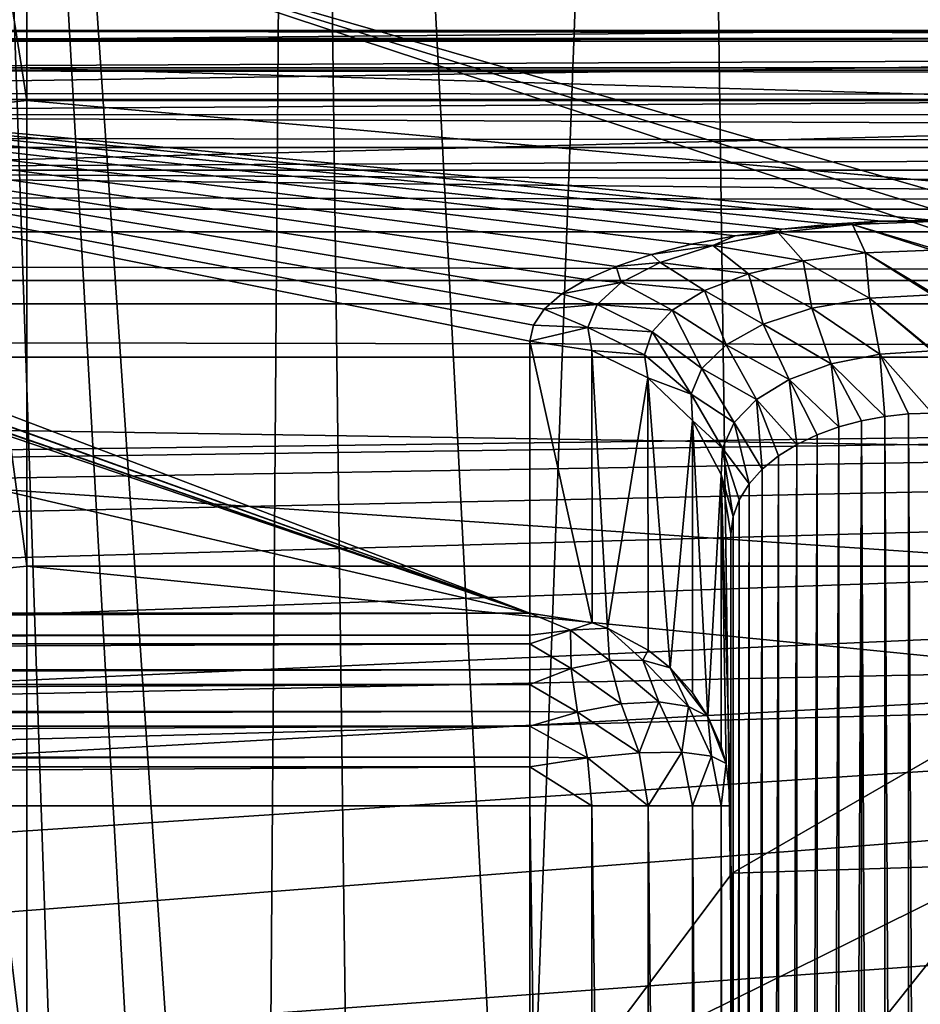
# Model space of a CAD drawing. Header units: millimetres. Extents: x -182 to 217, y -96 to 236.
# Tile 243 of 458: x -15.54 to -11.06, y 9.17 to 14.06. Entities that reach past the tile are written whole.
import ezdxf

# ---------------------------------------------------------------- set-up
doc = ezdxf.new("R2010")
doc.units = ezdxf.units.MM
doc.header["$LTSCALE"] = 52.148148
for name, color, linetype in [('1', 7, 'CONTINUOUS'), ('110', 7, 'CONTINUOUS'), ('119', 7, 'CONTINUOUS'), ('124', 7, 'CONTINUOUS'), ('125', 7, 'CONTINUOUS'), ('126', 7, 'CONTINUOUS'), ('127', 7, 'CONTINUOUS'), ('2', 7, 'CONTINUOUS'), ('37', 7, 'CONTINUOUS'), ('39', 7, 'CONTINUOUS'), ('4', 7, 'CONTINUOUS'), ('538', 7, 'CONTINUOUS'), ('539', 7, 'CONTINUOUS'), ('543', 7, 'CONTINUOUS'), ('549', 7, 'CONTINUOUS'), ('575', 7, 'CONTINUOUS'), ('576', 7, 'CONTINUOUS'), ('589', 7, 'CONTINUOUS'), ('595', 7, 'CONTINUOUS'), ('600', 7, 'CONTINUOUS'), ('604', 7, 'CONTINUOUS'), ('605', 7, 'CONTINUOUS'), ('661', 7, 'CONTINUOUS'), ('68', 7, 'CONTINUOUS'), ('83', 7, 'CONTINUOUS'), ('85', 7, 'CONTINUOUS')]:
    doc.layers.add(name, color=color, linetype=linetype)

msp = doc.modelspace()

# ---------------------------------------------------------------- linework, layer by layer
at = {"layer": '1', "color": 7, "linetype": 'CONTINUOUS', "true_color": 0xaaaaaa}
for points in [[(20, 13.821, -33.9316), (-170, 13.821, -33.9316), (20, 22.0273, -6.618), (20, 13.821, -33.9316)], [(20, 22.0273, -6.618), (-170, 13.821, -33.9316), (-170, 22.0273, -6.618), (20, 22.0273, -6.618)]]:
    msp.add_3dface(points, dxfattribs=at)
at = {"layer": '110', "color": 7, "linetype": 'CONTINUOUS', "true_color": 0xaaaaaa}
for points in [[(-15.5, 13.6599, 13.9161), (-15.8081, 15.6081, 11.6079), (-15.5, 15.6471, 11.6369), (-15.5, 13.6599, 13.9161)], [(-15.8081, 13.6258, 13.8813), (-15.8081, 15.6081, 11.6079), (-15.5, 13.6599, 13.9161), (-15.8081, 13.6258, 13.8813)], [(-15.5, 11.3443, 15.8606), (-15.8081, 13.6258, 13.8813), (-15.5, 13.6599, 13.9161), (-15.5, 11.3443, 15.8606)], [(-15.8081, 11.316, 15.821), (-15.8081, 13.6258, 13.8813), (-15.5, 11.3443, 15.8606), (-15.8081, 11.316, 15.821)], [(-15.5, 8.7558, 17.4237), (-15.8081, 11.316, 15.821), (-15.5, 11.3443, 15.8606), (-15.5, 8.7558, 17.4237)], [(-15.8081, 8.734, 17.3802), (-15.8081, 11.316, 15.821), (-15.5, 8.7558, 17.4237), (-15.8081, 8.734, 17.3802)]]:
    msp.add_3dface(points, dxfattribs=at)
at = {"layer": '119', "color": 7, "linetype": 'CONTINUOUS', "true_color": 0xaaaaaa}
for points in [[(-20.5, 13.9539, -20.6769), (-20.5, 14.0074, -20.9814), (10.5, 13.9876, -20.8014), (-20.5, 13.9539, -20.6769)], [(-20.5, 14.0074, -20.9814), (-20.5, 13.9653, -21.2877), (10.5, 13.9739, -21.2573), (-20.5, 14.0074, -20.9814)], [(10.5, 13.9876, -20.8014), (-20.5, 14.0074, -20.9814), (10.5, 14.0074, -20.9813), (10.5, 13.9876, -20.8014)], [(10.5, 14.0074, -20.9813), (-20.5, 14.0074, -20.9814), (10.5, 13.9739, -21.2573), (10.5, 14.0074, -20.9813)], [(10.5, 13.9538, -20.6767), (-20.5, 13.9539, -20.6769), (10.5, 13.9876, -20.8014), (10.5, 13.9538, -20.6767)], [(10.5, 13.9739, -21.2573), (-20.5, 13.9653, -21.2877), (10.5, 13.9653, -21.2877), (10.5, 13.9739, -21.2573)], [(-20.5, 13.81, -20.4032), (-20.5, 13.9539, -20.6769), (10.5, 13.9538, -20.6767), (-20.5, 13.81, -20.4032)], [(10.5, 13.8098, -20.403), (-20.5, 13.81, -20.4032), (10.5, 13.9538, -20.6767), (10.5, 13.8098, -20.403)], [(-20.5, 13.5893, -20.1866), (-20.5, 13.81, -20.4032), (10.5, 13.7805, -20.3655), (-20.5, 13.5893, -20.1866)], [(10.5, 13.7805, -20.3655), (-20.5, 13.81, -20.4032), (10.5, 13.8098, -20.403), (10.5, 13.7805, -20.3655)], [(10.5, 13.5889, -20.1864), (-20.5, 13.5893, -20.1866), (10.5, 13.7805, -20.3655), (10.5, 13.5889, -20.1864)], [(-20.5, 13.313, -20.0478), (-20.5, 13.5893, -20.1866), (10.5, 13.4561, -20.1063), (-20.5, 13.313, -20.0478)], [(10.5, 13.4561, -20.1063), (-20.5, 13.5893, -20.1866), (10.5, 13.5889, -20.1864), (10.5, 13.4561, -20.1063)], [(10.5, 13.3125, -20.0476), (-20.5, 13.313, -20.0478), (10.5, 13.4561, -20.1063), (10.5, 13.3125, -20.0476)], [(10.5, 13.0075, -20), (-20.5, 13.0075, -20), (-20.5, 13.313, -20.0478), (10.5, 13.0075, -20)], [(10.5, 13.0075, -20), (-20.5, 13.313, -20.0478), (10.5, 13.1617, -20.012), (10.5, 13.0075, -20)], [(10.5, 13.1617, -20.012), (-20.5, 13.313, -20.0478), (10.5, 13.3125, -20.0476), (10.5, 13.1617, -20.012)]]:
    msp.add_3dface(points, dxfattribs=at)
at = {"layer": '124', "color": 7, "linetype": 'CONTINUOUS', "true_color": 0xaaaaaa}
for points in [[(-11.9792, 12.987, -24.5439), (-11.7663, 13.0028, -24.4875), (-11.7479, 13.0203, -24.4328), (-11.9792, 12.987, -24.5439)], [(-11.7663, 13.0028, -24.4875), (-11.3311, 12.9017, -24.6259), (-11.3954, 13.0434, -24.3541), (-11.7663, 13.0028, -24.4875)], [(-11.7663, 13.0028, -24.4875), (-11.3954, 13.0434, -24.3541), (-11.7479, 13.0203, -24.4328), (-11.7663, 13.0028, -24.4875)], [(-11.7479, 13.0203, -24.4328), (-11.3954, 13.0434, -24.3541), (-11.5048, 13.0444, -24.3526), (-11.7479, 13.0203, -24.4328)], [(-11.5048, 13.0444, -24.3526), (-11.3954, 13.0434, -24.3541), (-11.2535, 13.059, -24.3041), (-11.5048, 13.0444, -24.3526)], [(-11.3954, 13.0434, -24.3541), (-11, 13.0575, -24.3081), (-11.2535, 13.059, -24.3041), (-11.3954, 13.0434, -24.3541)], [(-11, 12.9249, -24.5742), (-11, 13.0575, -24.3081), (-11.3954, 13.0434, -24.3541), (-11, 12.9249, -24.5742)], [(-11, 12.9156, -24.5873), (-11, 12.9249, -24.5742), (-11.3954, 13.0434, -24.3541), (-11, 12.9156, -24.5873)], [(-11.3311, 12.9017, -24.6259), (-11, 12.9156, -24.5873), (-11.3954, 13.0434, -24.3541), (-11.3311, 12.9017, -24.6259)], [(-11, 13.0575, -24.3081), (-11, 13.0639, -24.2877), (-11.2535, 13.059, -24.3041), (-11, 13.0575, -24.3081)], [(-12.1962, 12.9446, -24.6849), (-12.0903, 12.9383, -24.6965), (-11.9792, 12.987, -24.5439), (-12.1962, 12.9446, -24.6849)], [(-12.0903, 12.9383, -24.6965), (-11.6415, 12.8618, -24.7378), (-11.7663, 13.0028, -24.4875), (-12.0903, 12.9383, -24.6965)], [(-12.0903, 12.9383, -24.6965), (-11.7663, 13.0028, -24.4875), (-11.9792, 12.987, -24.5439), (-12.0903, 12.9383, -24.6965)], [(-11.6415, 12.8618, -24.7378), (-11.3311, 12.9017, -24.6259), (-11.7663, 13.0028, -24.4875), (-11.6415, 12.8618, -24.7378)], [(-12.3946, 12.8937, -24.8543), (-12.0903, 12.9383, -24.6965), (-12.1962, 12.9446, -24.6849), (-12.3946, 12.8937, -24.8543)], [(-12.3528, 12.8541, -24.9645), (-12.0903, 12.9383, -24.6965), (-12.3946, 12.8937, -24.8543), (-12.3528, 12.8541, -24.9645)], [(-12.3528, 12.8541, -24.9645), (-11.9125, 12.7983, -24.913), (-12.0903, 12.9383, -24.6965), (-12.3528, 12.8541, -24.9645)], [(-11.9125, 12.7983, -24.913), (-11.6415, 12.8618, -24.7378), (-12.0903, 12.9383, -24.6965), (-11.9125, 12.7983, -24.913)], [(-12.5706, 12.835, -25.0496), (-12.3528, 12.8541, -24.9645), (-12.3946, 12.8937, -24.8543), (-12.5706, 12.835, -25.0496)], [(-11.6415, 12.8618, -24.7378), (-11.3117, 12.6768, -24.8498), (-11.3311, 12.9017, -24.6259), (-11.6415, 12.8618, -24.7378)], [(-11, 12.703, -24.8024), (-11, 12.9156, -24.5873), (-11.3311, 12.9017, -24.6259), (-11, 12.703, -24.8024)], [(-11, 12.6942, -24.8089), (-11, 12.703, -24.8024), (-11.3311, 12.9017, -24.6259), (-11, 12.6942, -24.8089)], [(-11.3117, 12.6768, -24.8498), (-11, 12.6942, -24.8089), (-11.3311, 12.9017, -24.6259), (-11.3117, 12.6768, -24.8498)], [(-12.7201, 12.7696, -25.2674), (-12.5453, 12.7552, -25.2731), (-12.5706, 12.835, -25.0496), (-12.7201, 12.7696, -25.2674)], [(-12.5453, 12.7552, -25.2731), (-12.3528, 12.8541, -24.9645), (-12.5706, 12.835, -25.0496), (-12.5453, 12.7552, -25.2731)], [(-12.5453, 12.7552, -25.2731), (-12.1318, 12.7153, -25.1376), (-12.3528, 12.8541, -24.9645), (-12.5453, 12.7552, -25.2731)], [(-12.1318, 12.7153, -25.1376), (-11.9125, 12.7983, -24.913), (-12.3528, 12.8541, -24.9645), (-12.1318, 12.7153, -25.1376)], [(-11.9125, 12.7983, -24.913), (-11.5989, 12.6265, -24.9674), (-11.6415, 12.8618, -24.7378), (-11.9125, 12.7983, -24.913)], [(-11.5989, 12.6265, -24.9674), (-11.3117, 12.6768, -24.8498), (-11.6415, 12.8618, -24.7378), (-11.5989, 12.6265, -24.9674)], [(-12.1318, 12.7153, -25.1376), (-11.8407, 12.5474, -25.1491), (-11.9125, 12.7983, -24.913), (-12.1318, 12.7153, -25.1376)], [(-11.8407, 12.5474, -25.1491), (-11.5989, 12.6265, -24.9674), (-11.9125, 12.7983, -24.913), (-11.8407, 12.5474, -25.1491)], [(-12.8402, 12.6984, -25.5042), (-12.5453, 12.7552, -25.2731), (-12.7201, 12.7696, -25.2674), (-12.8402, 12.6984, -25.5042)], [(-12.6647, 12.6463, -25.6046), (-12.5453, 12.7552, -25.2731), (-12.8402, 12.6984, -25.5042), (-12.6647, 12.6463, -25.6046)], [(-12.6647, 12.6463, -25.6046), (-12.2923, 12.6176, -25.3961), (-12.5453, 12.7552, -25.2731), (-12.6647, 12.6463, -25.6046)], [(-12.2923, 12.6176, -25.3961), (-12.1318, 12.7153, -25.1376), (-12.5453, 12.7552, -25.2731), (-12.2923, 12.6176, -25.3961)], [(-12.9281, 12.6226, -25.7565), (-12.6647, 12.6463, -25.6046), (-12.8402, 12.6984, -25.5042), (-12.9281, 12.6226, -25.7565)], [(-12.2923, 12.6176, -25.3961), (-12.0246, 12.4456, -25.3775), (-12.1318, 12.7153, -25.1376), (-12.2923, 12.6176, -25.3961)], [(-12.0246, 12.4456, -25.3775), (-11.8407, 12.5474, -25.1491), (-12.1318, 12.7153, -25.1376), (-12.0246, 12.4456, -25.3775)], [(-11.5989, 12.6265, -24.9674), (-11.2606, 12.3984, -24.9838), (-11.3117, 12.6768, -24.8498), (-11.5989, 12.6265, -24.9674)], [(-11, 12.4205, -24.9493), (-11, 12.6942, -24.8089), (-11.3117, 12.6768, -24.8498), (-11, 12.4205, -24.9493)], [(-11, 12.4152, -24.9511), (-11, 12.4205, -24.9493), (-11.3117, 12.6768, -24.8498), (-11, 12.4152, -24.9511)], [(-11.2606, 12.3984, -24.9838), (-11, 12.4152, -24.9511), (-11.3117, 12.6768, -24.8498), (-11.2606, 12.3984, -24.9838)], [(-12.7121, 12.5318, -25.9431), (-12.6647, 12.6463, -25.6046), (-12.9281, 12.6226, -25.7565), (-12.7121, 12.5318, -25.9431)], [(-12.7121, 12.5318, -25.9431), (-12.3915, 12.5095, -25.6736), (-12.6647, 12.6463, -25.6046), (-12.7121, 12.5318, -25.9431)], [(-12.3915, 12.5095, -25.6736), (-12.2923, 12.6176, -25.3961), (-12.6647, 12.6463, -25.6046), (-12.3915, 12.5095, -25.6736)], [(-11.8407, 12.5474, -25.1491), (-11.5026, 12.3499, -25.0784), (-11.5989, 12.6265, -24.9674), (-11.8407, 12.5474, -25.1491)], [(-11.5026, 12.3499, -25.0784), (-11.2606, 12.3984, -24.9838), (-11.5989, 12.6265, -24.9674), (-11.5026, 12.3499, -25.0784)], [(-12.9818, 12.5436, -26.0196), (-12.7121, 12.5318, -25.9431), (-12.9281, 12.6226, -25.7565), (-12.9818, 12.5436, -26.0196)], [(-12.3915, 12.5095, -25.6736), (-12.1442, 12.3276, -25.6345), (-12.2923, 12.6176, -25.3961), (-12.3915, 12.5095, -25.6736)], [(-12.1442, 12.3276, -25.6345), (-12.0246, 12.4456, -25.3775), (-12.2923, 12.6176, -25.3961), (-12.1442, 12.3276, -25.6345)], [(-13, 12.463, -26.2877), (-12.7121, 12.5318, -25.9431), (-12.9818, 12.5436, -26.0196), (-13, 12.463, -26.2877)], [(-12.6919, 12.4164, -26.2737), (-12.7121, 12.5318, -25.9431), (-13, 12.463, -26.2877), (-12.6919, 12.4164, -26.2737)], [(-12.4304, 12.3956, -25.9567), (-12.3915, 12.5095, -25.6736), (-12.7121, 12.5318, -25.9431), (-12.4304, 12.3956, -25.9567)], [(-12.6919, 12.4164, -26.2737), (-12.4304, 12.3956, -25.9567), (-12.7121, 12.5318, -25.9431), (-12.6919, 12.4164, -26.2737)], [(-12.0246, 12.4456, -25.3775), (-11.7101, 12.2733, -25.2259), (-11.8407, 12.5474, -25.1491), (-12.0246, 12.4456, -25.3775)], [(-11.7101, 12.2733, -25.2259), (-11.5026, 12.3499, -25.0784), (-11.8407, 12.5474, -25.1491), (-11.7101, 12.2733, -25.2259)], [(-12.4304, 12.3956, -25.9567), (-12.1986, 12.1997, -25.9035), (-12.3915, 12.5095, -25.6736), (-12.4304, 12.3956, -25.9567)], [(-12.1986, 12.1997, -25.9035), (-12.1442, 12.3276, -25.6345), (-12.3915, 12.5095, -25.6736), (-12.1986, 12.1997, -25.9035)], [(-12.1442, 12.3276, -25.6345), (-11.8727, 12.1741, -25.4137), (-12.0246, 12.4456, -25.3775), (-12.1442, 12.3276, -25.6345)], [(-11.8727, 12.1741, -25.4137), (-11.7101, 12.2733, -25.2259), (-12.0246, 12.4456, -25.3775), (-11.8727, 12.1741, -25.4137)], [(-12.4127, 12.2804, -26.2329), (-12.4304, 12.3956, -25.9567), (-12.6919, 12.4164, -26.2737), (-12.4127, 12.2804, -26.2329)], [(-12.4127, 12.2804, -26.2329), (-12.1986, 12.1997, -25.9035), (-12.4304, 12.3956, -25.9567), (-12.4127, 12.2804, -26.2329)], [(-11.5026, 12.3499, -25.0784), (-11.2353, 12.0892, -25.0281), (-11.2606, 12.3984, -24.9838), (-11.5026, 12.3499, -25.0784)], [(-11, 12.1062, -25), (-11, 12.4152, -24.9511), (-11.2606, 12.3984, -24.9838), (-11, 12.1062, -25)], [(-11.1178, 12.102, -25.007), (-11, 12.1062, -25), (-11.2606, 12.3984, -24.9838), (-11.1178, 12.102, -25.007)], [(-11.2353, 12.0892, -25.0281), (-11.1178, 12.102, -25.007), (-11.2606, 12.3984, -24.9838), (-11.2353, 12.0892, -25.0281)], [(-11.7101, 12.2733, -25.2259), (-11.464, 12.0376, -25.1142), (-11.5026, 12.3499, -25.0784), (-11.7101, 12.2733, -25.2259)], [(-11.464, 12.0376, -25.1142), (-11.3513, 12.0679, -25.0637), (-11.5026, 12.3499, -25.0784), (-11.464, 12.0376, -25.1142)], [(-11.3513, 12.0679, -25.0637), (-11.2353, 12.0892, -25.0281), (-11.5026, 12.3499, -25.0784), (-11.3513, 12.0679, -25.0637)], [(-12.1986, 12.1997, -25.9035), (-11.9843, 12.0583, -25.6285), (-12.1442, 12.3276, -25.6345), (-12.1986, 12.1997, -25.9035)], [(-11.9843, 12.0583, -25.6285), (-11.8727, 12.1741, -25.4137), (-12.1442, 12.3276, -25.6345), (-11.9843, 12.0583, -25.6285)], [(-12.1911, 12.0684, -26.1692), (-12.1986, 12.1997, -25.9035), (-12.4127, 12.2804, -26.2329), (-12.1911, 12.0684, -26.1692)], [(-11.8727, 12.1741, -25.4137), (-11.6728, 11.9499, -25.2602), (-11.7101, 12.2733, -25.2259), (-11.8727, 12.1741, -25.4137)], [(-11.6728, 11.9499, -25.2602), (-11.5719, 11.9983, -25.1797), (-11.7101, 12.2733, -25.2259), (-11.6728, 11.9499, -25.2602)], [(-11.5719, 11.9983, -25.1797), (-11.464, 12.0376, -25.1142), (-11.7101, 12.2733, -25.2259), (-11.5719, 11.9983, -25.1797)], [(-12.0428, 11.9319, -25.8577), (-11.9843, 12.0583, -25.6285), (-12.1986, 12.1997, -25.9035), (-12.0428, 11.9319, -25.8577)], [(-12.1911, 12.0684, -26.1692), (-12.0428, 11.9319, -25.8577), (-12.1986, 12.1997, -25.9035), (-12.1911, 12.0684, -26.1692)], [(-11.9843, 12.0583, -25.6285), (-11.8446, 11.8271, -25.4646), (-11.8727, 12.1741, -25.4137), (-11.9843, 12.0583, -25.6285)], [(-11.8446, 11.8271, -25.4646), (-11.7645, 11.8926, -25.3554), (-11.8727, 12.1741, -25.4137), (-11.8446, 11.8271, -25.4646)], [(-11.7645, 11.8926, -25.3554), (-11.6728, 11.9499, -25.2602), (-11.8727, 12.1741, -25.4137), (-11.7645, 11.8926, -25.3554)], [(-12.0489, 11.8012, -26.0889), (-12.0428, 11.9319, -25.8577), (-12.1911, 12.0684, -26.1692), (-12.0489, 11.8012, -26.0889)], [(-12.0428, 11.9319, -25.8577), (-11.9104, 11.754, -25.5862), (-11.9843, 12.0583, -25.6285), (-12.0428, 11.9319, -25.8577)], [(-11.9104, 11.754, -25.5862), (-11.8446, 11.8271, -25.4646), (-11.9843, 12.0583, -25.6285), (-11.9104, 11.754, -25.5862)], [(-12.0489, 11.8012, -26.0889), (-11.9897, 11.5913, -25.8569), (-12.0428, 11.9319, -25.8577), (-12.0489, 11.8012, -26.0889)], [(-11.9897, 11.5913, -25.8569), (-11.9594, 11.6749, -25.7179), (-12.0428, 11.9319, -25.8577), (-11.9897, 11.5913, -25.8569)], [(-11.9594, 11.6749, -25.7179), (-11.9104, 11.754, -25.5862), (-12.0428, 11.9319, -25.8577), (-11.9594, 11.6749, -25.7179)], [(-12, 11.5053, -26), (-11.9897, 11.5913, -25.8569), (-12.0489, 11.8012, -26.0889), (-12, 11.5053, -26)]]:
    msp.add_3dface(points, dxfattribs=at)
at = {"layer": '125', "color": 7, "linetype": 'CONTINUOUS', "true_color": 0xaaaaaa}
for points in [[(-12.6919, 12.4164, -26.2737), (-13, 12.463, -26.2877), (-12.6908, 11.0641, -30.7736), (-12.6919, 12.4164, -26.2737)], [(-12.6908, 11.0641, -30.7736), (-13, 12.463, -26.2877), (-13, 11.111, -30.7877), (-12.6908, 11.0641, -30.7736)], [(-12.4127, 12.2804, -26.2329), (-12.6919, 12.4164, -26.2737), (-12.6142, 11.0369, -30.7655), (-12.4127, 12.2804, -26.2329)], [(-12.6142, 11.0369, -30.7655), (-12.6919, 12.4164, -26.2737), (-12.6908, 11.0641, -30.7736), (-12.6142, 11.0369, -30.7655)], [(-12.412, 10.9279, -30.7327), (-12.4127, 12.2804, -26.2329), (-12.6142, 11.0369, -30.7655), (-12.412, 10.9279, -30.7327)], [(-12.1911, 12.0684, -26.1692), (-12.4127, 12.2804, -26.2329), (-12.303, 10.84, -30.7063), (-12.1911, 12.0684, -26.1692)], [(-12.303, 10.84, -30.7063), (-12.4127, 12.2804, -26.2329), (-12.412, 10.9279, -30.7327), (-12.303, 10.84, -30.7063)], [(-12.1907, 10.7159, -30.669), (-12.1911, 12.0684, -26.1692), (-12.303, 10.84, -30.7063), (-12.1907, 10.7159, -30.669)], [(-12.0489, 11.8012, -26.0889), (-12.1911, 12.0684, -26.1692), (-12.1144, 10.598, -30.6336), (-12.0489, 11.8012, -26.0889)], [(-12.1144, 10.598, -30.6336), (-12.1911, 12.0684, -26.1692), (-12.1907, 10.7159, -30.669), (-12.1144, 10.598, -30.6336)], [(-12.0488, 10.4488, -30.5888), (-12.0489, 11.8012, -26.0889), (-12.1144, 10.598, -30.6336), (-12.0488, 10.4488, -30.5888)], [(-12, 10.1533, -30.5), (-12, 11.5053, -26), (-12.0489, 11.8012, -26.0889), (-12, 10.1533, -30.5)], [(-12, 10.1533, -30.5), (-12.0489, 11.8012, -26.0889), (-12.0247, 10.3648, -30.5636), (-12, 10.1533, -30.5)], [(-12.0247, 10.3648, -30.5636), (-12.0489, 11.8012, -26.0889), (-12.0488, 10.4488, -30.5888), (-12.0247, 10.3648, -30.5636)]]:
    msp.add_3dface(points, dxfattribs=at)
at = {"layer": '126', "color": 7, "linetype": 'CONTINUOUS', "true_color": 0xaaaaaa}
for points in [[(-12.6908, 11.0641, -30.7736), (-13, 11.111, -30.7877), (-12.7983, 11.0265, -30.9438), (-12.6908, 11.0641, -30.7736)], [(-12.7983, 11.0265, -30.9438), (-13, 11.111, -30.7877), (-13, 11.0018, -31.0292), (-12.7983, 11.0265, -30.9438)], [(-12.6142, 11.0369, -30.7655), (-12.6908, 11.0641, -30.7736), (-12.7983, 11.0265, -30.9438), (-12.6142, 11.0369, -30.7655)], [(-13, 10.9598, -31.0912), (-12.7938, 10.8361, -31.2009), (-12.7983, 11.0265, -30.9438), (-13, 10.9598, -31.0912)], [(-13, 10.9598, -31.0912), (-12.7983, 11.0265, -30.9438), (-13, 11.0018, -31.0292), (-13, 10.9598, -31.0912)], [(-12.6047, 10.8768, -31.0659), (-12.6142, 11.0369, -30.7655), (-12.7983, 11.0265, -30.9438), (-12.6047, 10.8768, -31.0659)], [(-12.7938, 10.8361, -31.2009), (-12.6047, 10.8768, -31.0659), (-12.7983, 11.0265, -30.9438), (-12.7938, 10.8361, -31.2009)], [(-12.412, 10.9279, -30.7327), (-12.6142, 11.0369, -30.7655), (-12.4376, 10.8773, -30.8994), (-12.412, 10.9279, -30.7327)], [(-12.6142, 11.0369, -30.7655), (-12.6047, 10.8768, -31.0659), (-12.4376, 10.8773, -30.8994), (-12.6142, 11.0369, -30.7655)], [(-13, 10.8297, -31.2366), (-12.7938, 10.8361, -31.2009), (-13, 10.9598, -31.0912), (-13, 10.8297, -31.2366)], [(-12.303, 10.84, -30.7063), (-12.412, 10.9279, -30.7327), (-12.4376, 10.8773, -30.8994), (-12.303, 10.84, -30.7063)], [(-12.7938, 10.8361, -31.2009), (-12.5463, 10.6607, -31.2326), (-12.6047, 10.8768, -31.0659), (-12.7938, 10.8361, -31.2009)], [(-12.6047, 10.8768, -31.0659), (-12.3585, 10.6702, -31.0668), (-12.4376, 10.8773, -30.8994), (-12.6047, 10.8768, -31.0659)], [(-12.5463, 10.6607, -31.2326), (-12.3585, 10.6702, -31.0668), (-12.6047, 10.8768, -31.0659), (-12.5463, 10.6607, -31.2326)], [(-12.2109, 10.6471, -30.8654), (-12.303, 10.84, -30.7063), (-12.4376, 10.8773, -30.8994), (-12.2109, 10.6471, -30.8654)], [(-12.3585, 10.6702, -31.0668), (-12.2109, 10.6471, -30.8654), (-12.4376, 10.8773, -30.8994), (-12.3585, 10.6702, -31.0668)], [(-13, 10.7568, -31.2974), (-12.7627, 10.6194, -31.3523), (-12.7938, 10.8361, -31.2009), (-13, 10.7568, -31.2974)], [(-13, 10.7568, -31.2974), (-12.7938, 10.8361, -31.2009), (-13, 10.8297, -31.2366), (-13, 10.7568, -31.2974)], [(-12.7627, 10.6194, -31.3523), (-12.5463, 10.6607, -31.2326), (-12.7938, 10.8361, -31.2009), (-12.7627, 10.6194, -31.3523)], [(-12.1144, 10.598, -30.6336), (-12.1907, 10.7159, -30.669), (-12.303, 10.84, -30.7063), (-12.1144, 10.598, -30.6336)], [(-12.1144, 10.598, -30.6336), (-12.303, 10.84, -30.7063), (-12.2109, 10.6471, -30.8654), (-12.1144, 10.598, -30.6336)], [(-13, 10.6229, -31.3829), (-12.7627, 10.6194, -31.3523), (-13, 10.7568, -31.2974), (-13, 10.6229, -31.3829)], [(-12.5463, 10.6607, -31.2326), (-12.4562, 10.4171, -31.2967), (-12.3585, 10.6702, -31.0668), (-12.5463, 10.6607, -31.2326)], [(-12.4562, 10.4171, -31.2967), (-12.2445, 10.4198, -31.0985), (-12.3585, 10.6702, -31.0668), (-12.4562, 10.4171, -31.2967)], [(-12.3585, 10.6702, -31.0668), (-12.2445, 10.4198, -31.0985), (-12.2109, 10.6471, -30.8654), (-12.3585, 10.6702, -31.0668)], [(-13, 10.5503, -31.4178), (-12.7627, 10.6194, -31.3523), (-13, 10.6229, -31.3829), (-13, 10.5503, -31.4178)], [(-13, 10.5503, -31.4178), (-12.7136, 10.3923, -31.4278), (-12.7627, 10.6194, -31.3523), (-13, 10.5503, -31.4178)], [(-12.7627, 10.6194, -31.3523), (-12.4562, 10.4171, -31.2967), (-12.5463, 10.6607, -31.2326), (-12.7627, 10.6194, -31.3523)], [(-12.7136, 10.3923, -31.4278), (-12.4562, 10.4171, -31.2967), (-12.7627, 10.6194, -31.3523), (-12.7136, 10.3923, -31.4278)], [(-12.2445, 10.4198, -31.0985), (-12.0963, 10.4, -30.85), (-12.2109, 10.6471, -30.8654), (-12.2445, 10.4198, -31.0985)], [(-12.0963, 10.4, -30.85), (-12.1144, 10.598, -30.6336), (-12.2109, 10.6471, -30.8654), (-12.0963, 10.4, -30.85)], [(-12.0247, 10.3648, -30.5636), (-12.0488, 10.4488, -30.5888), (-12.1144, 10.598, -30.6336), (-12.0247, 10.3648, -30.5636)], [(-12.0247, 10.3648, -30.5636), (-12.1144, 10.598, -30.6336), (-12.0963, 10.4, -30.85), (-12.0247, 10.3648, -30.5636)], [(-13, 10.3965, -31.47), (-12.7136, 10.3923, -31.4278), (-13, 10.5503, -31.4178), (-13, 10.3965, -31.47)], [(-13, 10.3477, -31.4809), (-12.7136, 10.3923, -31.4278), (-13, 10.3965, -31.47), (-13, 10.3477, -31.4809)], [(-13, 10.3477, -31.4809), (-12.691, 10.1533, -31.4511), (-12.7136, 10.3923, -31.4278), (-13, 10.3477, -31.4809)], [(-12.7136, 10.3923, -31.4278), (-12.4122, 10.1533, -31.309), (-12.4562, 10.4171, -31.2967), (-12.7136, 10.3923, -31.4278)], [(-12.691, 10.1533, -31.4511), (-12.4122, 10.1533, -31.309), (-12.7136, 10.3923, -31.4278), (-12.691, 10.1533, -31.4511)], [(-12.4562, 10.4171, -31.2967), (-12.4122, 10.1533, -31.309), (-12.2445, 10.4198, -31.0985), (-12.4562, 10.4171, -31.2967)], [(-12.4122, 10.1533, -31.309), (-12.191, 10.1533, -31.0878), (-12.2445, 10.4198, -31.0985), (-12.4122, 10.1533, -31.309)], [(-12.2445, 10.4198, -31.0985), (-12.191, 10.1533, -31.0878), (-12.0963, 10.4, -30.85), (-12.2445, 10.4198, -31.0985)], [(-12.191, 10.1533, -31.0878), (-12.0489, 10.1533, -30.809), (-12.0963, 10.4, -30.85), (-12.191, 10.1533, -31.0878)], [(-12.0489, 10.1533, -30.809), (-12.0247, 10.3648, -30.5636), (-12.0963, 10.4, -30.85), (-12.0489, 10.1533, -30.809)], [(-13, 10.1533, -31.5), (-12.691, 10.1533, -31.4511), (-13, 10.3477, -31.4809), (-13, 10.1533, -31.5)], [(-12.0489, 10.1533, -30.809), (-12, 10.1533, -30.5), (-12.0247, 10.3648, -30.5636), (-12.0489, 10.1533, -30.809)]]:
    msp.add_3dface(points, dxfattribs=at)
at = {"layer": '127', "color": 7, "linetype": 'CONTINUOUS', "true_color": 0xaaaaaa}
for points in [[(-13, 11.0018, -31.0292), (-13, 11.111, -30.7877), (-45.5, 11.002, -31.0288), (-13, 11.0018, -31.0292)], [(-45.5, 11.002, -31.0288), (-13, 11.111, -30.7877), (-45.5, 11.111, -30.7877), (-45.5, 11.002, -31.0288)], [(-45.5, 10.9598, -31.0912), (-13, 11.0018, -31.0292), (-45.5, 11.002, -31.0288), (-45.5, 10.9598, -31.0912)], [(-13, 10.9598, -31.0912), (-13, 11.0018, -31.0292), (-45.5, 10.9598, -31.0912), (-13, 10.9598, -31.0912)], [(-13, 10.8297, -31.2366), (-13, 10.9598, -31.0912), (-45.5, 10.8305, -31.2358), (-13, 10.8297, -31.2366)], [(-45.5, 10.8305, -31.2358), (-13, 10.9598, -31.0912), (-45.5, 10.9598, -31.0912), (-45.5, 10.8305, -31.2358)], [(-45.5, 10.7569, -31.2973), (-13, 10.8297, -31.2366), (-45.5, 10.8305, -31.2358), (-45.5, 10.7569, -31.2973)], [(-13, 10.7568, -31.2974), (-13, 10.8297, -31.2366), (-45.5, 10.7569, -31.2973), (-13, 10.7568, -31.2974)], [(-45.5, 10.6239, -31.3824), (-13, 10.7568, -31.2974), (-45.5, 10.7569, -31.2973), (-45.5, 10.6239, -31.3824)], [(-13, 10.6229, -31.3829), (-13, 10.7568, -31.2974), (-45.5, 10.6239, -31.3824), (-13, 10.6229, -31.3829)], [(-45.5, 10.5504, -31.4178), (-13, 10.6229, -31.3829), (-45.5, 10.6239, -31.3824), (-45.5, 10.5504, -31.4178)], [(-13, 10.5503, -31.4178), (-13, 10.6229, -31.3829), (-45.5, 10.5504, -31.4178), (-13, 10.5503, -31.4178)], [(-45.5, 10.397, -31.4698), (-13, 10.5503, -31.4178), (-45.5, 10.5504, -31.4178), (-45.5, 10.397, -31.4698)], [(-13, 10.3965, -31.47), (-13, 10.5503, -31.4178), (-45.5, 10.397, -31.4698), (-13, 10.3965, -31.47)], [(-45.5, 10.3477, -31.4809), (-13, 10.3965, -31.47), (-45.5, 10.397, -31.4698), (-45.5, 10.3477, -31.4809)], [(-13, 10.3477, -31.4809), (-13, 10.3965, -31.47), (-45.5, 10.3477, -31.4809), (-13, 10.3477, -31.4809)], [(-45.5, 10.1533, -31.5), (-13, 10.1533, -31.5), (-13, 10.3477, -31.4809), (-45.5, 10.1533, -31.5)], [(-45.5, 10.1533, -31.5), (-13, 10.3477, -31.4809), (-45.5, 10.3477, -31.4809), (-45.5, 10.1533, -31.5)]]:
    msp.add_3dface(points, dxfattribs=at)
at = {"layer": '2', "color": 7, "linetype": 'CONTINUOUS', "true_color": 0xaaaaaa}
for points in [[(-48.0075, 14.0044, 18.2449), (20, 14.2927, 18.0199), (-48.2828, 14.7325, 17.6622), (-48.0075, 14.0044, 18.2449)], [(-47.9231, 13.6668, 18.4991), (20, 14.2927, 18.0199), (-48.0075, 14.0044, 18.2449), (-47.9231, 13.6668, 18.4991)], [(-47.8571, 13.2738, 18.7831), (20, 14.2927, 18.0199), (-47.9231, 13.6668, 18.4991), (-47.8571, 13.2738, 18.7831)], [(-47.824, 12.5269, 19.2893), (20, 14.2927, 18.0199), (-47.8571, 13.2738, 18.7831), (-47.824, 12.5269, 19.2893)], [(20, 11.4591, 19.9421), (20, 14.2927, 18.0199), (-47.824, 12.5269, 19.2893), (20, 11.4591, 19.9421)], [(20, 11.4591, 19.9421), (-47.824, 12.5269, 19.2893), (-47.9008, 10.0283, 20.6986), (20, 11.4591, 19.9421)], [(20, 8.3714, 21.4224), (20, 11.4591, 19.9421), (-47.912, 9.5951, 20.903), (20, 8.3714, 21.4224)], [(-47.912, 9.5951, 20.903), (20, 11.4591, 19.9421), (-47.9008, 10.0283, 20.6986), (-47.912, 9.5951, 20.903)], [(-47.9601, 7.3708, 21.787), (20, 8.3714, 21.4224), (-47.912, 9.5951, 20.903), (-47.9601, 7.3708, 21.787)]]:
    msp.add_3dface(points, dxfattribs=at)
at = {"layer": '37', "color": 7, "linetype": 'CONTINUOUS', "true_color": 0xaaaaaa}
for points in [[(-12, -10.1533, -30.5), (-12, -11.5053, -26), (-12, 11.5053, -26), (-12, -10.1533, -30.5)], [(-12, 10.1533, -30.5), (-12, -10.1533, -30.5), (-12, 11.5053, -26), (-12, 10.1533, -30.5)]]:
    msp.add_3dface(points, dxfattribs=at)
at = {"layer": '39', "color": 7, "linetype": 'CONTINUOUS', "true_color": 0xaaaaaa}
for points in [[(10.5, -13.0075, -20), (-20.5, -13.0075, -20), (10.5, 13.0075, -20), (10.5, -13.0075, -20)], [(10.5, 13.0075, -20), (-20.5, -13.0075, -20), (-20.5, 13.0075, -20), (10.5, 13.0075, -20)]]:
    msp.add_3dface(points, dxfattribs=at)
at = {"layer": '4', "color": 7, "linetype": 'CONTINUOUS', "true_color": 0xaaaaaa}
for points in [[(-170, 12.3844, -35), (20, 12.3844, -35), (-150, 10.1875, -35), (-170, 12.3844, -35)], [(-150, 10.1875, -35), (20, 12.3844, -35), (-148.231, 10.0327, -35), (-150, 10.1875, -35)], [(-148.231, 10.0327, -35), (20, 12.3844, -35), (-146.5157, 9.5731, -35), (-148.231, 10.0327, -35)], [(-146.5157, 9.5731, -35), (20, 12.3844, -35), (-144.9062, 8.8226, -35), (-146.5157, 9.5731, -35)], [(-144.9062, 8.8226, -35), (20, 12.3844, -35), (-143.4516, 7.8041, -35), (-144.9062, 8.8226, -35)], [(-143.4516, 7.8041, -35), (20, 12.3844, -35), (-142.1959, 6.5484, -35), (-143.4516, 7.8041, -35)], [(-142.1959, 6.5484, -35), (20, 12.3844, -35), (-141.1774, 5.0937, -35), (-142.1959, 6.5484, -35)], [(-141.1774, 5.0937, -35), (20, 12.3844, -35), (-140.4269, 3.4843, -35), (-141.1774, 5.0937, -35)], [(-140.4269, 3.4843, -35), (20, 12.3844, -35), (-139.9673, 1.769, -35), (-140.4269, 3.4843, -35)], [(-139.9673, 1.769, -35), (20, 12.3844, -35), (-139.8125, 0, -35), (-139.9673, 1.769, -35)], [(-139.8125, 0, -35), (20, 12.3844, -35), (-1.769, 10.0327, -35), (-139.8125, 0, -35)], [(-3.4843, 9.5731, -35), (-139.8125, 0, -35), (-1.769, 10.0327, -35), (-3.4843, 9.5731, -35)], [(-5.0938, 8.8226, -35), (-139.8125, 0, -35), (-3.4843, 9.5731, -35), (-5.0938, 8.8226, -35)]]:
    msp.add_3dface(points, dxfattribs=at)
at = {"layer": '538', "color": 7, "linetype": 'CONTINUOUS', "true_color": 0xaaaaaa}
for points in [[(-11.9934, 9.8188, -48.9226), (-12.7505, 8.8134, -48.9226), (-11.9934, 9.8188, -36.0774), (-11.9934, 9.8188, -48.9226)], [(-11.9934, 9.8188, -36.0774), (-12.7505, 8.8134, -48.9226), (-12.7505, 8.8134, -36.0774), (-11.9934, 9.8188, -36.0774)]]:
    msp.add_3dface(points, dxfattribs=at)
at = {"layer": '539', "color": 7, "linetype": 'CONTINUOUS', "true_color": 0xaaaaaa}
msp.add_3dface([(-10.6292, 9.8626, -35.5), (-11.9804, 8.1682, -35.5), (-10.75, 0, -35.5), (-10.6292, 9.8626, -35.5)], dxfattribs=at)
at = {"layer": '543', "color": 7, "linetype": 'CONTINUOUS', "true_color": 0xaaaaaa}
for points in [[(-11.9934, 9.8188, -36.0774), (-10.6292, 9.8626, -35.5), (-10.799, 10.5083, -35.8279), (-11.9934, 9.8188, -36.0774)], [(-11.9934, 9.8188, -36.0774), (-12.7505, 8.8134, -36.0774), (-10.6292, 9.8626, -35.5), (-11.9934, 9.8188, -36.0774)], [(-12.7505, 8.8134, -36.0774), (-11.9804, 8.1682, -35.5), (-10.6292, 9.8626, -35.5), (-12.7505, 8.8134, -36.0774)]]:
    msp.add_3dface(points, dxfattribs=at)
at = {"layer": '549', "color": 7, "linetype": 'CONTINUOUS', "true_color": 0xaaaaaa}
for points in [[(-11.9934, 9.8188, -48.9226), (-11.9934, 9.8188, -36.0774), (-2.5066, 15.296, -48.9226), (-11.9934, 9.8188, -48.9226)], [(-11.9934, 9.8188, -48.9226), (-2.5066, 15.296, -48.9226), (-3.701, 14.6064, -49.1721), (-11.9934, 9.8188, -48.9226)], [(-11.9934, 9.8188, -36.0774), (-10.799, 10.5083, -35.8279), (-2.5066, 15.296, -36.0774), (-11.9934, 9.8188, -36.0774)], [(-2.5066, 15.296, -48.9226), (-11.9934, 9.8188, -36.0774), (-2.5066, 15.296, -36.0774), (-2.5066, 15.296, -48.9226)], [(-10.8002, 10.5077, -49.1719), (-11.9934, 9.8188, -48.9226), (-3.701, 14.6064, -49.1721), (-10.8002, 10.5077, -49.1719)]]:
    msp.add_3dface(points, dxfattribs=at)
at = {"layer": '575', "color": 7, "linetype": 'CONTINUOUS', "true_color": 0xaaaaaa}
for points in [[(-10.3006, 28.9734, -49.5), (-12.2544, 28.2027, -49.5), (-10.6293, 9.8625, -49.5), (-10.3006, 28.9734, -49.5)], [(-12.2544, 28.2027, -49.5), (-14.1511, 27.3004, -49.5), (-13.0641, 6.2913, -49.5), (-12.2544, 28.2027, -49.5)], [(-11.9804, 8.1682, -49.5), (-12.2544, 28.2027, -49.5), (-13.0641, 6.2913, -49.5), (-11.9804, 8.1682, -49.5)], [(-10.6293, 9.8625, -49.5), (-12.2544, 28.2027, -49.5), (-11.9804, 8.1682, -49.5), (-10.6293, 9.8625, -49.5)], [(-14.1511, 27.3004, -49.5), (-15.9817, 26.2707, -49.5), (-14.338, 2.1611, -49.5), (-14.1511, 27.3004, -49.5)], [(-13.8558, 4.274, -49.5), (-14.1511, 27.3004, -49.5), (-14.338, 2.1611, -49.5), (-13.8558, 4.274, -49.5)], [(-13.0641, 6.2913, -49.5), (-14.1511, 27.3004, -49.5), (-13.8558, 4.274, -49.5), (-13.0641, 6.2913, -49.5)], [(-14.1511, -27.3004, -49.5), (-14.5, 0, -49.5), (-15.9817, 26.2707, -49.5), (-14.1511, -27.3004, -49.5)], [(-15.9817, 26.2707, -49.5), (-14.5, 0, -49.5), (-14.338, 2.1611, -49.5), (-15.9817, 26.2707, -49.5)], [(-15.9817, -26.2707, -49.5), (-14.1511, -27.3004, -49.5), (-15.9817, 26.2707, -49.5), (-15.9817, -26.2707, -49.5)]]:
    msp.add_3dface(points, dxfattribs=at)
at = {"layer": '576', "color": 7, "linetype": 'CONTINUOUS', "true_color": 0xaaaaaa}
for points in [[(-27.1278, 16.4968, -69.5), (29.1215, 12.6491, -69.5), (-29.1215, 12.6491, -69.5), (-27.1278, 16.4968, -69.5)], [(27.1278, 16.4968, -69.5), (29.1215, 12.6491, -69.5), (-27.1278, 16.4968, -69.5), (27.1278, 16.4968, -69.5)], [(-29.1215, 12.6491, -69.5), (30.5726, 8.5661, -69.5), (-30.5726, 8.5661, -69.5), (-29.1215, 12.6491, -69.5)], [(29.1215, 12.6491, -69.5), (30.5726, 8.5661, -69.5), (-29.1215, 12.6491, -69.5), (29.1215, 12.6491, -69.5)]]:
    msp.add_3dface(points, dxfattribs=at)
at = {"layer": '589', "color": 7, "linetype": 'CONTINUOUS', "true_color": 0xaaaaaa}
for points in [[(-13, 11.111, -30.7877), (-21.8947, 14.1355, -20.7211), (-45.5, 18.6753, -5.611), (-13, 11.111, -30.7877)], [(-45.5, 11.111, -30.7877), (-13, 11.111, -30.7877), (-45.5, 18.6753, -5.611), (-45.5, 11.111, -30.7877)], [(-21.5218, 14.0496, -21.007), (-21.8947, 14.1355, -20.7211), (-13, 11.111, -30.7877), (-21.5218, 14.0496, -21.007)], [(-21.4792, 14.0422, -21.0316), (-21.5218, 14.0496, -21.007), (-13, 11.111, -30.7877), (-21.4792, 14.0422, -21.0316)], [(-21.0317, 13.9869, -21.2157), (-21.4792, 14.0422, -21.0316), (-13, 11.111, -30.7877), (-21.0317, 13.9869, -21.2157)], [(-21.0042, 13.9847, -21.2231), (-21.0317, 13.9869, -21.2157), (-13, 11.111, -30.7877), (-21.0042, 13.9847, -21.2231)], [(-20.5, 13.9653, -21.2877), (-21.0042, 13.9847, -21.2231), (-13, 11.111, -30.7877), (-20.5, 13.9653, -21.2877)], [(10.5, 13.9653, -21.2877), (-20.5, 13.9653, -21.2877), (10.5, 13.0639, -24.2877), (10.5, 13.9653, -21.2877)], [(10.5, 13.0639, -24.2877), (-20.5, 13.9653, -21.2877), (-11, 13.0639, -24.2877), (10.5, 13.0639, -24.2877)], [(-11, 13.0639, -24.2877), (-20.5, 13.9653, -21.2877), (-11.2535, 13.059, -24.3041), (-11, 13.0639, -24.2877)], [(-20.5, 13.9653, -21.2877), (-13, 12.463, -26.2877), (-12.9818, 12.5436, -26.0196), (-20.5, 13.9653, -21.2877)], [(-13, 12.463, -26.2877), (-20.5, 13.9653, -21.2877), (-13, 11.111, -30.7877), (-13, 12.463, -26.2877)], [(-20.5, 13.9653, -21.2877), (-12.9818, 12.5436, -26.0196), (-12.9281, 12.6226, -25.7565), (-20.5, 13.9653, -21.2877)], [(-20.5, 13.9653, -21.2877), (-12.9281, 12.6226, -25.7565), (-12.8402, 12.6984, -25.5042), (-20.5, 13.9653, -21.2877)], [(-20.5, 13.9653, -21.2877), (-12.8402, 12.6984, -25.5042), (-12.7201, 12.7696, -25.2674), (-20.5, 13.9653, -21.2877)], [(-20.5, 13.9653, -21.2877), (-12.7201, 12.7696, -25.2674), (-12.5706, 12.835, -25.0496), (-20.5, 13.9653, -21.2877)], [(-20.5, 13.9653, -21.2877), (-12.5706, 12.835, -25.0496), (-12.3946, 12.8937, -24.8543), (-20.5, 13.9653, -21.2877)], [(-20.5, 13.9653, -21.2877), (-12.3946, 12.8937, -24.8543), (-12.1962, 12.9446, -24.6849), (-20.5, 13.9653, -21.2877)], [(-20.5, 13.9653, -21.2877), (-12.1962, 12.9446, -24.6849), (-11.9792, 12.987, -24.5439), (-20.5, 13.9653, -21.2877)], [(-20.5, 13.9653, -21.2877), (-11.9792, 12.987, -24.5439), (-11.7479, 13.0203, -24.4328), (-20.5, 13.9653, -21.2877)], [(-20.5, 13.9653, -21.2877), (-11.7479, 13.0203, -24.4328), (-11.5048, 13.0444, -24.3526), (-20.5, 13.9653, -21.2877)], [(-20.5, 13.9653, -21.2877), (-11.5048, 13.0444, -24.3526), (-11.2535, 13.059, -24.3041), (-20.5, 13.9653, -21.2877)]]:
    msp.add_3dface(points, dxfattribs=at)
at = {"layer": '595', "color": 7, "linetype": 'CONTINUOUS', "true_color": 0xaaaaaa}
for points in [[(10.5, 15.6471, 11.6369), (10.5, 13.6599, 13.9161), (-15.5, 15.6471, 11.6369), (10.5, 15.6471, 11.6369)], [(10.5, 13.6599, 13.9161), (-15.5, 13.6599, 13.9161), (-15.5, 15.6471, 11.6369), (10.5, 13.6599, 13.9161)], [(10.5, 13.6599, 13.9161), (10.5, 11.3443, 15.8606), (-15.5, 13.6599, 13.9161), (10.5, 13.6599, 13.9161)], [(10.5, 11.3443, 15.8606), (-15.5, 11.3443, 15.8606), (-15.5, 13.6599, 13.9161), (10.5, 11.3443, 15.8606)], [(10.5, 11.3443, 15.8606), (10.5, 8.7558, 17.4237), (-15.5, 11.3443, 15.8606), (10.5, 11.3443, 15.8606)], [(10.5, 8.7558, 17.4237), (-15.5, 8.7558, 17.4237), (-15.5, 11.3443, 15.8606), (10.5, 8.7558, 17.4237)]]:
    msp.add_3dface(points, dxfattribs=at)
at = {"layer": '600', "color": 7, "linetype": 'CONTINUOUS', "true_color": 0xaaaaaa}
for points in [[(-13, -10.1533, -31.5), (-13, 10.1533, -31.5), (-45.5, 10.1533, -31.5), (-13, -10.1533, -31.5)], [(-45.5, -10.1533, -31.5), (-13, -10.1533, -31.5), (-45.5, 10.1533, -31.5), (-45.5, -10.1533, -31.5)]]:
    msp.add_3dface(points, dxfattribs=at)
at = {"layer": '604', "color": 7, "linetype": 'CONTINUOUS', "true_color": 0xaaaaaa}
for points in [[(10.5, 7.0201, -17), (10.5, 14.5098, -17), (-15.5, 14.5098, -17), (10.5, 7.0201, -17)], [(10.5107, 6.4887, -17), (10.5, 7.0201, -17), (-15.5, 14.5098, -17), (10.5107, 6.4887, -17)], [(10.5432, 5.9161, -17), (10.5107, 6.4887, -17), (-15.5, 14.5098, -17), (10.5432, 5.9161, -17)], [(10.5432, 5.9161, -17), (-15.5, 14.5098, -17), (-15.5, 5.9161, -17), (10.5432, 5.9161, -17)]]:
    msp.add_3dface(points, dxfattribs=at)
at = {"layer": '605', "color": 7, "linetype": 'CONTINUOUS', "true_color": 0xaaaaaa}
for points in [[(-15.5, 14.5098, -17), (-15.809, 14.5098, -16.9511), (-15.5, 5.9161, -17), (-15.5, 14.5098, -17)], [(-15.809, 14.5098, -16.9511), (-15.5718, 5.9235, -16.9974), (-15.5, 5.9161, -17), (-15.809, 14.5098, -16.9511)]]:
    msp.add_3dface(points, dxfattribs=at)
at = {"layer": '661', "color": 7, "linetype": 'CONTINUOUS', "true_color": 0xaaaaaa}
for points in [[(-11.9934, 9.8188, -48.9226), (-10.8002, 10.5077, -49.1719), (-10.6293, 9.8625, -49.5), (-11.9934, 9.8188, -48.9226)], [(-11.9934, 9.8188, -48.9226), (-10.6293, 9.8625, -49.5), (-11.9804, 8.1682, -49.5), (-11.9934, 9.8188, -48.9226)], [(-12.7505, 8.8134, -48.9226), (-11.9934, 9.8188, -48.9226), (-11.9804, 8.1682, -49.5), (-12.7505, 8.8134, -48.9226)]]:
    msp.add_3dface(points, dxfattribs=at)
at = {"layer": '68', "color": 7, "linetype": 'CONTINUOUS', "true_color": 0xaaaaaa}
for points in [[(-170, 13.821, -33.9316), (20, 13.821, -33.9316), (20, 13.665, -34.2812), (-170, 13.821, -33.9316)], [(-170, 13.665, -34.2812), (-170, 13.821, -33.9316), (20, 13.665, -34.2812), (-170, 13.665, -34.2812)], [(-170, 13.4257, -34.5797), (-170, 13.665, -34.2812), (20, 13.4257, -34.5797), (-170, 13.4257, -34.5797)], [(20, 13.4257, -34.5797), (-170, 13.665, -34.2812), (20, 13.665, -34.2812), (20, 13.4257, -34.5797)], [(-170, 13.1188, -34.8079), (-170, 13.4257, -34.5797), (20, 13.1188, -34.8079), (-170, 13.1188, -34.8079)], [(20, 13.1188, -34.8079), (-170, 13.4257, -34.5797), (20, 13.4257, -34.5797), (20, 13.1188, -34.8079)], [(-170, 12.7641, -34.9512), (-170, 13.1188, -34.8079), (20, 12.7641, -34.9512), (-170, 12.7641, -34.9512)], [(20, 12.7641, -34.9512), (-170, 13.1188, -34.8079), (20, 13.1188, -34.8079), (20, 12.7641, -34.9512)], [(20, 12.3844, -35), (-170, 12.3844, -35), (-170, 12.7641, -34.9512), (20, 12.3844, -35)], [(20, 12.3844, -35), (-170, 12.7641, -34.9512), (20, 12.7641, -34.9512), (20, 12.3844, -35)]]:
    msp.add_3dface(points, dxfattribs=at)
at = {"layer": '83', "color": 7, "linetype": 'CONTINUOUS', "true_color": 0xaaaaaa}
for points in [[(-11.3513, 12.0679, -25.0637), (-11.2354, -12.0893, -25.0281), (-11.2353, 12.0892, -25.0281), (-11.3513, 12.0679, -25.0637)], [(-11.2354, -12.0893, -25.0281), (-11.1179, -12.102, -25.007), (-11.2353, 12.0892, -25.0281), (-11.2354, -12.0893, -25.0281)], [(-11.2353, 12.0892, -25.0281), (-11.1179, -12.102, -25.007), (-11.1178, 12.102, -25.007), (-11.2353, 12.0892, -25.0281)], [(-11.1179, -12.102, -25.007), (-11, -12.1062, -25), (-11.1178, 12.102, -25.007), (-11.1179, -12.102, -25.007)], [(-11, -12.1062, -25), (-11, 12.1062, -25), (-11.1178, 12.102, -25.007), (-11, -12.1062, -25)], [(-11.464, 12.0376, -25.1142), (-11.4639, -12.0376, -25.1141), (-11.3513, 12.0679, -25.0637), (-11.464, 12.0376, -25.1142)], [(-11.4639, -12.0376, -25.1141), (-11.3512, -12.0679, -25.0637), (-11.3513, 12.0679, -25.0637), (-11.4639, -12.0376, -25.1141)], [(-11.3512, -12.0679, -25.0637), (-11.2354, -12.0893, -25.0281), (-11.3513, 12.0679, -25.0637), (-11.3512, -12.0679, -25.0637)], [(-11.6728, 11.9499, -25.2602), (-11.6726, -11.95, -25.26), (-11.5719, 11.9983, -25.1797), (-11.6728, 11.9499, -25.2602)], [(-11.6726, -11.95, -25.26), (-11.5717, -11.9983, -25.1795), (-11.5719, 11.9983, -25.1797), (-11.6726, -11.95, -25.26)], [(-11.5719, 11.9983, -25.1797), (-11.5717, -11.9983, -25.1795), (-11.464, 12.0376, -25.1142), (-11.5719, 11.9983, -25.1797)], [(-11.5717, -11.9983, -25.1795), (-11.4639, -12.0376, -25.1141), (-11.464, 12.0376, -25.1142), (-11.5717, -11.9983, -25.1795)], [(-11.7645, 11.8926, -25.3554), (-11.7643, -11.8927, -25.3551), (-11.6728, 11.9499, -25.2602), (-11.7645, 11.8926, -25.3554)], [(-11.7643, -11.8927, -25.3551), (-11.6726, -11.95, -25.26), (-11.6728, 11.9499, -25.2602), (-11.7643, -11.8927, -25.3551)], [(-11.8446, 11.8271, -25.4646), (-11.8444, -11.8272, -25.4643), (-11.7645, 11.8926, -25.3554), (-11.8446, 11.8271, -25.4646)], [(-11.8444, -11.8272, -25.4643), (-11.7643, -11.8927, -25.3551), (-11.7645, 11.8926, -25.3554), (-11.8444, -11.8272, -25.4643)], [(-11.9104, 11.754, -25.5862), (-11.9102, -11.7541, -25.5859), (-11.8446, 11.8271, -25.4646), (-11.9104, 11.754, -25.5862)], [(-11.9102, -11.7541, -25.5859), (-11.8444, -11.8272, -25.4643), (-11.8446, 11.8271, -25.4646), (-11.9102, -11.7541, -25.5859)], [(-11.9594, 11.6749, -25.7179), (-11.9593, -11.675, -25.7177), (-11.9104, 11.754, -25.5862), (-11.9594, 11.6749, -25.7179)], [(-11.9593, -11.675, -25.7177), (-11.9102, -11.7541, -25.5859), (-11.9104, 11.754, -25.5862), (-11.9593, -11.675, -25.7177)], [(-11.9897, -11.5913, -25.8568), (-11.9593, -11.675, -25.7177), (-11.9594, 11.6749, -25.7179), (-11.9897, -11.5913, -25.8568)], [(-11.9897, 11.5913, -25.8569), (-11.9897, -11.5913, -25.8568), (-11.9594, 11.6749, -25.7179), (-11.9897, 11.5913, -25.8569)], [(-12, 11.5053, -26), (-11.9897, -11.5913, -25.8568), (-11.9897, 11.5913, -25.8569), (-12, 11.5053, -26)], [(-12, 11.5053, -26), (-12, -11.5053, -26), (-11.9897, -11.5913, -25.8568), (-12, 11.5053, -26)]]:
    msp.add_3dface(points, dxfattribs=at)
at = {"layer": '85', "color": 7, "linetype": 'CONTINUOUS', "true_color": 0xaaaaaa}
for points in [[(-13, -10.1533, -31.5), (-12.691, -10.1533, -31.4511), (-13, 10.1533, -31.5), (-13, -10.1533, -31.5)], [(-13, 10.1533, -31.5), (-12.691, -10.1533, -31.4511), (-12.691, 10.1533, -31.4511), (-13, 10.1533, -31.5)], [(-12.691, -10.1533, -31.4511), (-12.4122, -10.1533, -31.309), (-12.691, 10.1533, -31.4511), (-12.691, -10.1533, -31.4511)], [(-12.691, 10.1533, -31.4511), (-12.4122, -10.1533, -31.309), (-12.4122, 10.1533, -31.309), (-12.691, 10.1533, -31.4511)], [(-12.4122, -10.1533, -31.309), (-12.191, -10.1533, -31.0878), (-12.4122, 10.1533, -31.309), (-12.4122, -10.1533, -31.309)], [(-12.4122, 10.1533, -31.309), (-12.191, -10.1533, -31.0878), (-12.191, 10.1533, -31.0878), (-12.4122, 10.1533, -31.309)], [(-12.191, -10.1533, -31.0878), (-12.0489, -10.1533, -30.809), (-12.191, 10.1533, -31.0878), (-12.191, -10.1533, -31.0878)], [(-12.191, 10.1533, -31.0878), (-12.0489, -10.1533, -30.809), (-12.0489, 10.1533, -30.809), (-12.191, 10.1533, -31.0878)], [(-12, -10.1533, -30.5), (-12, 10.1533, -30.5), (-12.0489, 10.1533, -30.809), (-12, -10.1533, -30.5)], [(-12.0489, -10.1533, -30.809), (-12, -10.1533, -30.5), (-12.0489, 10.1533, -30.809), (-12.0489, -10.1533, -30.809)]]:
    msp.add_3dface(points, dxfattribs=at)

doc.saveas('drawing.dxf')
